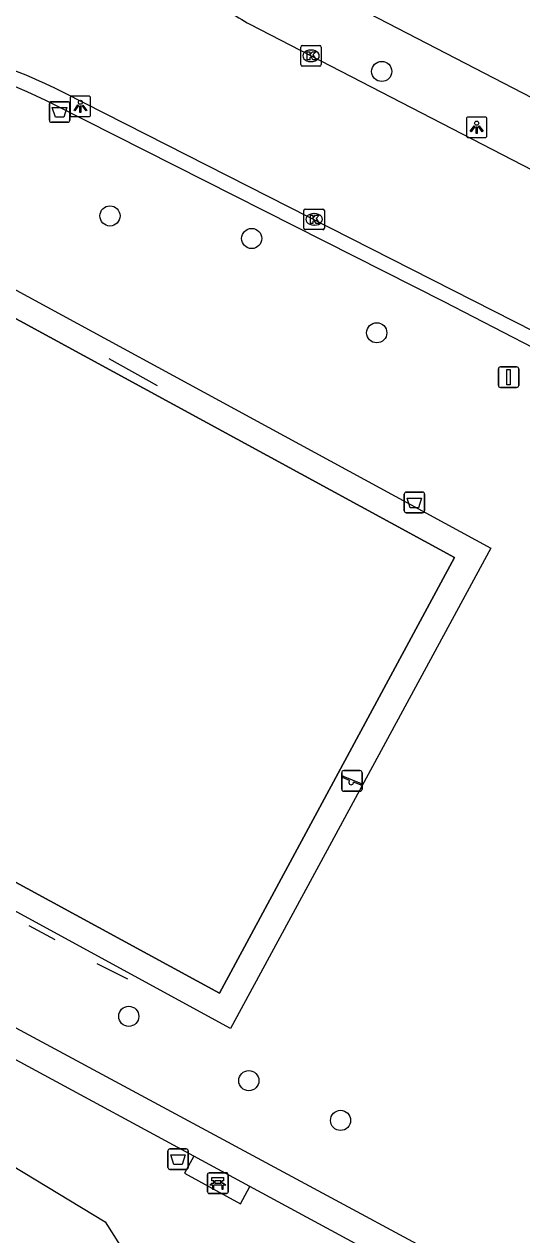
# Model space of a CAD drawing. Extents: x 162990 to 165007, y 383433 to 384336.
# Drawn here: x 164158.8 to 164183, y 383707.7 to 383766.5 of the extents above; entities that cross this region are included whole.
import ezdxf

# ---------------------------------------------------------------- set-up
doc = ezdxf.new("R2010")
doc.units = 0
for name, color, linetype in [('IMGEO_Afvalbak', 7, 'Continuous'), ('IMGEO_Bank', 7, 'Continuous'), ('IMGEO_Boom', 7, 'Continuous'), ('IMGEO_Groenvoorziening', 7, 'Continuous'), ('IMGEO_Hek', 7, 'Continuous'), ('IMGEO_Kolk', 7, 'Continuous'), ('IMGEO_Lichtpunt', 7, 'Continuous'), ('IMGEO_Rijbaan_lokaal_open', 7, 'Continuous'), ('IMGEO_Speelvoorziening', 7, 'Continuous'), ('IMGEO_Verkeersbordpaal', 7, 'Continuous'), ('IMGEO_Voetpad_halfverhard', 7, 'Continuous'), ('IMGEO_Voetpad_open', 7, 'Continuous')]:
    doc.layers.add(name, color=color, linetype=linetype)

msp = doc.modelspace()

# ---------------------------------------------------------------- linework, layer by layer
at = {"layer": 'IMGEO_Afvalbak'}
for p, q in [((164160.045, 383761.791), (164160.045, 383762.591)), ((164160.045, 383762.591), (164160.045, 383761.791)), ((164160.145, 383762.691), (164160.935, 383762.691)), ((164160.935, 383762.691), (164160.145, 383762.691)), ((164161.035, 383762.591), (164161.035, 383761.791)), ((164161.035, 383761.791), (164161.035, 383762.591)), ((164160.935, 383761.691), (164160.145, 383761.691)), ((164160.145, 383761.691), (164160.935, 383761.691)), ((164177.284, 383742.832), (164177.284, 383743.632)), ((164177.284, 383743.632), (164177.284, 383742.832)), ((164177.384, 383743.732), (164178.174, 383743.732)), ((164178.174, 383743.732), (164177.384, 383743.732)), ((164178.274, 383743.632), (164178.274, 383742.832)), ((164178.274, 383742.832), (164178.274, 383743.632)), ((164178.174, 383742.732), (164177.384, 383742.732)), ((164177.384, 383742.732), (164178.174, 383742.732)), ((164165.802, 383710.946), (164165.802, 383711.746)), ((164165.802, 383711.746), (164165.802, 383710.946)), ((164165.902, 383711.846), (164166.692, 383711.846)), ((164166.692, 383711.846), (164165.902, 383711.846)), ((164166.792, 383711.746), (164166.792, 383710.946)), ((164166.792, 383710.946), (164166.792, 383711.746)), ((164166.692, 383710.846), (164165.902, 383710.846)), ((164165.902, 383710.846), (164166.692, 383710.846))]:
    msp.add_line(p, q, dxfattribs=at)
for points in [[(164160.188, 383762.405), (164160.892, 383762.405), (164160.743, 383761.935), (164160.337, 383761.935), (164160.188, 383762.405)], [(164177.427, 383743.446), (164178.131, 383743.446), (164177.982, 383742.976), (164177.576, 383742.976), (164177.427, 383743.446)], [(164165.945, 383711.56), (164166.649, 383711.56), (164166.5, 383711.09), (164166.094, 383711.09), (164165.945, 383711.56)]]:
    msp.add_lwpolyline(points, dxfattribs=at)
for centre, start, end in [((164160.145, 383762.591), 90, 180), ((164160.145, 383762.591), 90, 180), ((164160.935, 383762.591), 0, 90), ((164160.935, 383762.591), 360, 90), ((164160.145, 383761.791), 180, 270), ((164160.145, 383761.791), 180, 270), ((164160.935, 383761.791), 270, 0), ((164160.935, 383761.791), 270, 0), ((164177.384, 383743.632), 90, 180), ((164177.384, 383743.632), 90, 180), ((164178.174, 383743.632), 0, 90), ((164178.174, 383743.632), 360, 90), ((164177.384, 383742.832), 180, 270), ((164177.384, 383742.832), 180, 270), ((164178.174, 383742.832), 270, 0), ((164178.174, 383742.832), 270, 0), ((164165.902, 383711.746), 90, 180), ((164165.902, 383711.746), 90, 180), ((164166.692, 383711.746), 0, 90), ((164166.692, 383711.746), 360, 90), ((164165.902, 383710.946), 180, 270), ((164165.902, 383710.946), 180, 270), ((164166.692, 383710.946), 270, 0), ((164166.692, 383710.946), 270, 0)]:
    msp.add_arc(centre, 0.1, start, end, dxfattribs=at)
at = {"layer": 'IMGEO_Bank'}
for p, q in [((164167.728, 383709.758), (164167.728, 383710.599)), ((164167.728, 383710.599), (164167.728, 383709.758)), ((164167.803, 383710.683), (164168.644, 383710.683)), ((164168.644, 383710.683), (164167.803, 383710.683)), ((164168.728, 383710.608), (164168.728, 383709.767)), ((164168.728, 383709.767), (164168.728, 383710.608)), ((164168.425, 383710.081), (164168.032, 383710.081)), ((164168.037, 383710.189), (164168.037, 383710.295)), ((164168.081, 383710.295), (164168.081, 383710.189)), ((164168.369, 383710.301), (164168.087, 383710.301)), ((164168.087, 383710.183), (164168.369, 383710.183)), ((164168.375, 383710.189), (164168.375, 383710.295)), ((164168.419, 383710.295), (164168.419, 383710.189)), ((164168.653, 383709.683), (164167.812, 383709.683)), ((164167.812, 383709.683), (164168.653, 383709.683))]:
    msp.add_line(p, q, dxfattribs=at)
for points in [[(164168.031, 383710.301), (164167.945, 383710.301), (164167.945, 383710.462), (164168.508, 383710.462), (164168.508, 383710.301), (164168.425, 383710.301)], [(164167.975, 383710.081), (164167.833, 383710.081), (164167.945, 383710.183), (164168.031, 383710.183)], [(164168.025, 383710.074), (164168.025, 383709.867), (164167.982, 383709.867), (164167.982, 383710.074)], [(164168.425, 383710.183), (164168.508, 383710.183), (164168.62, 383710.081), (164168.481, 383710.081)], [(164168.475, 383710.074), (164168.475, 383709.867), (164168.431, 383709.867), (164168.431, 383710.074)]]:
    msp.add_lwpolyline(points, dxfattribs=at)
for centre, radius, start, end in [((164167.806, 383710.605), 0.0779, 92.4484, 184.28452), ((164167.806, 383710.605), 0.0779, 92.4484, 184.28452), ((164168.65, 383710.605), 0.0779, 2.4484, 94.28452), ((164168.65, 383710.605), 0.0779, 2.4484, 94.28452), ((164167.975, 383710.074), 0.00671, 2.89567, 87.10433), ((164168.032, 383710.074), 0.00671, 92.89567, 177.10433), ((164168.03, 383710.294), 0.00671, 2.89567, 87.10433), ((164168.03, 383710.19), 0.00671, 272.89567, 357.10433), ((164168.087, 383710.294), 0.00671, 92.89567, 177.10433), ((164168.087, 383710.19), 0.00671, 182.89567, 267.10433), ((164168.369, 383710.294), 0.00671, 2.89567, 87.10433), ((164168.369, 383710.19), 0.00671, 272.89567, 357.10433), ((164168.426, 383710.294), 0.00671, 92.89567, 177.10433), ((164168.426, 383710.19), 0.00671, 182.89567, 267.10433), ((164168.424, 383710.074), 0.00671, 2.89567, 87.10433), ((164168.481, 383710.074), 0.00671, 92.89567, 177.10433), ((164167.806, 383709.761), 0.0779, 182.4484, 274.28452), ((164167.806, 383709.761), 0.0779, 182.4484, 274.28452), ((164168.65, 383709.761), 0.0779, 272.4484, 4.28452), ((164168.65, 383709.761), 0.0779, 272.4484, 4.28452)]:
    msp.add_arc(centre, radius, start, end, dxfattribs=at)
at = {"layer": 'IMGEO_Boom'}
for centre in [(164176.19, 383764.159), (164162.989, 383757.143), (164169.873, 383756.048), (164175.948, 383751.471), (164163.9, 383718.282), (164169.734, 383715.158), (164174.192, 383713.23)]:
    msp.add_circle(centre, 0.489, dxfattribs=at)
at = {"layer": 'IMGEO_Groenvoorziening'}
msp.add_lwpolyline([(164113.961, 383733.893), (164115.696, 383734.114), (164117.683, 383733.294), (164120.238, 383731.054), (164131.405, 383725.565), (164133.487, 383723.388), (164135.065, 383721.653), (164138.945, 383720.801), (164145.128, 383718.972), (164162.762, 383708.309), (164164.213, 383706.007), (164166.169, 383705.47), (164169.86, 383704.934), (164172.509, 383703.073), (164174.655, 383699.224), (164185.412, 383693.988), (164190.364, 383692.316), (164196.8, 383688.341), (164200.995, 383685.407), (164202.604, 383683.893)], dxfattribs=at)
at = {"layer": 'IMGEO_Hek'}
for points in [[(164168.307, 383719.401), (164136.594, 383736.638), (164148.031, 383757.794), (164179.73, 383740.566), (164168.307, 383719.401)], [(164165.294, 383748.895), (164162.95, 383750.21)], [(164159.046, 383722.693), (164160.311, 383722.006)], [(164162.349, 383720.846), (164163.838, 383720.102)]]:
    msp.add_lwpolyline(points, dxfattribs=at)
at = {"layer": 'IMGEO_Kolk'}
for p, q in [((164172.255, 383764.491), (164172.255, 383765.343)), ((164172.33, 383765.417), (164173.182, 383765.417)), ((164172.743, 383765.197), (164172.768, 383765.197)), ((164173.256, 383765.343), (164173.256, 383764.491)), ((164172.766, 383764.637), (164172.741, 383764.637)), ((164173.182, 383764.417), (164172.33, 383764.417)), ((164172.407, 383756.551), (164172.407, 383757.403)), ((164172.482, 383757.477), (164173.334, 383757.477)), ((164172.895, 383757.257), (164172.92, 383757.257)), ((164173.408, 383757.403), (164173.408, 383756.551)), ((164173.334, 383756.477), (164172.482, 383756.477)), ((164172.918, 383756.697), (164172.893, 383756.697))]:
    msp.add_line(p, q, dxfattribs=at)
for points in [[(164172.255, 383764.491), (164172.255, 383765.343)], [(164172.33, 383765.417), (164173.182, 383765.417)], [(164173.256, 383765.343), (164173.256, 383764.491)], [(164172.576, 383765.117), (164172.699, 383765.117), (164172.699, 383764.966), (164172.829, 383765.117), (164172.993, 383765.117), (164172.847, 383764.966), (164173, 383764.717), (164172.848, 383764.717), (164172.763, 383764.881), (164172.699, 383764.814), (164172.699, 383764.717), (164172.576, 383764.717), (164172.576, 383765.117)], [(164173.182, 383764.417), (164172.33, 383764.417)], [(164172.407, 383756.551), (164172.407, 383757.403)], [(164172.482, 383757.477), (164173.334, 383757.477)], [(164172.728, 383757.177), (164172.851, 383757.177), (164172.851, 383757.026), (164172.981, 383757.177), (164173.145, 383757.177), (164172.999, 383757.026), (164173.152, 383756.777), (164173, 383756.777), (164172.915, 383756.941), (164172.851, 383756.874), (164172.851, 383756.777), (164172.728, 383756.777), (164172.728, 383757.177)], [(164173.408, 383757.403), (164173.408, 383756.551)], [(164173.334, 383756.477), (164172.482, 383756.477)]]:
    msp.add_lwpolyline(points, dxfattribs=at)
for centre, start, end in [((164172.332, 383765.341), 91.55205, 178.44795), ((164172.332, 383765.341), 91.55205, 178.44795), ((164173.18, 383765.341), 1.55205, 88.44795), ((164173.18, 383765.341), 1.55205, 88.44795), ((164172.332, 383764.493), 181.55205, 268.44795), ((164172.332, 383764.493), 181.55205, 268.44795), ((164173.18, 383764.493), 271.55205, 358.44795), ((164173.18, 383764.493), 271.55205, 358.44795), ((164172.484, 383757.401), 91.55205, 178.44795), ((164172.484, 383757.401), 91.55205, 178.44795), ((164173.332, 383757.401), 1.55205, 88.44795), ((164173.332, 383757.401), 1.55205, 88.44795), ((164172.484, 383756.553), 181.55205, 268.44795), ((164172.484, 383756.553), 181.55205, 268.44795), ((164173.332, 383756.553), 271.55205, 358.44795), ((164173.332, 383756.553), 271.55205, 358.44795)]:
    msp.add_arc(centre, 0.0765, start, end, dxfattribs=at)
for centre, major_axis, ratio, start_param, end_param in [((164172.742, 383764.917), (-0.387, 0.002), 0.722429, 4.712389, 7.853982), ((164172.767, 383764.917), (-0.39, 0.002), 0.717154, 1.570796, 4.712389), ((164172.894, 383756.977), (-0.387, 0.002), 0.722429, 4.712389, 7.853982), ((164172.919, 383756.977), (-0.39, 0.002), 0.717154, 1.570796, 4.712389)]:
    msp.add_ellipse(centre, major_axis=major_axis, ratio=ratio, start_param=start_param, end_param=end_param, dxfattribs=at)
at = {"layer": 'IMGEO_Lichtpunt'}
for p, q in [((164161.054, 383762.866), (164161.054, 383762.059)), ((164161.054, 383762.866), (164161.054, 383762.059)), ((164161.956, 383762.961), (164161.148, 383762.961)), ((164161.956, 383762.961), (164161.148, 383762.961)), ((164162.05, 383762.059), (164162.05, 383762.866)), ((164162.05, 383762.059), (164162.05, 383762.866)), ((164161.148, 383761.965), (164161.956, 383761.965)), ((164161.148, 383761.965), (164161.956, 383761.965)), ((164180.305, 383761.85), (164180.305, 383761.043)), ((164180.305, 383761.85), (164180.305, 383761.043)), ((164181.207, 383761.945), (164180.399, 383761.945)), ((164181.207, 383761.945), (164180.399, 383761.945)), ((164181.301, 383761.043), (164181.301, 383761.85)), ((164181.301, 383761.043), (164181.301, 383761.85)), ((164180.399, 383760.949), (164181.207, 383760.949)), ((164180.399, 383760.949), (164181.207, 383760.949))]:
    msp.add_line(p, q, dxfattribs=at)
for points in [[(164161.428, 383762.53), (164161.467, 383762.502), (164161.279, 383762.24), (164161.241, 383762.267), (164161.428, 383762.53)], [(164161.53, 383762.482), (164161.577, 383762.482), (164161.577, 383762.16), (164161.53, 383762.16), (164161.53, 383762.482)], [(164161.64, 383762.502), (164161.678, 383762.529), (164161.865, 383762.267), (164161.826, 383762.239), (164161.64, 383762.502)], [(164180.679, 383761.514), (164180.718, 383761.486), (164180.53, 383761.224), (164180.492, 383761.251), (164180.679, 383761.514)], [(164180.781, 383761.466), (164180.828, 383761.466), (164180.828, 383761.144), (164180.781, 383761.144), (164180.781, 383761.466)], [(164180.891, 383761.486), (164180.929, 383761.513), (164181.116, 383761.251), (164181.077, 383761.223), (164180.891, 383761.486)]]:
    msp.add_lwpolyline(points, dxfattribs=at)
for centre in [(164161.553, 383762.664), (164180.804, 383761.648)]:
    msp.add_circle(centre, 0.0994, dxfattribs=at)
for centre, start, end in [((164161.148, 383762.866), 90, 180), ((164161.148, 383762.866), 90, 180), ((164161.956, 383762.866), 0, 90), ((164161.956, 383762.866), 0, 90), ((164161.148, 383762.059), 180, 270), ((164161.148, 383762.059), 180, 270), ((164161.956, 383762.059), 270, 0), ((164161.956, 383762.059), 270, 360), ((164180.399, 383761.85), 90, 180), ((164180.399, 383761.85), 90, 180), ((164181.207, 383761.85), 0, 90), ((164181.207, 383761.85), 0, 90), ((164180.399, 383761.043), 180, 270), ((164180.399, 383761.043), 180, 270), ((164181.207, 383761.043), 270, 0), ((164181.207, 383761.043), 270, 360)]:
    msp.add_arc(centre, 0.0946, start, end, dxfattribs=at)
at = {"layer": 'IMGEO_Rijbaan_lokaal_open'}
for points in [[(164169.79, 383766.452), (164201.672, 383750), (164210.751, 383745.352)], [(164206.451, 383739.793), (164186.612, 383750), (164160.767, 383763.118)]]:
    msp.add_lwpolyline(points, dxfattribs=at)
for centre, radius, start, end in [((164173.447, 383773.507), 7.947, 224.9085, 242.59895), ((164147.581, 383737.031), 29.23, 63.18403, 94.9133)]:
    msp.add_arc(centre, radius, start, end, dxfattribs=at)
at = {"layer": 'IMGEO_Speelvoorziening'}
for p, q in [((164174.245, 383729.31), (164174.245, 383730.11)), ((164174.245, 383730.11), (164174.245, 383729.31)), ((164174.628, 383729.738), (164174.289, 383729.875)), ((164174.314, 383729.935), (164175.19, 383729.582)), ((164174.345, 383730.21), (164175.135, 383730.21)), ((164175.135, 383730.21), (164174.345, 383730.21)), ((164175.235, 383730.11), (164175.235, 383729.31)), ((164175.235, 383729.31), (164175.235, 383730.11)), ((164175.166, 383729.522), (164174.826, 383729.659)), ((164175.135, 383729.21), (164174.345, 383729.21)), ((164174.345, 383729.21), (164175.135, 383729.21))]:
    msp.add_line(p, q, dxfattribs=at)
for centre, radius, start, end in [((164174.345, 383730.11), 0.1, 90, 180), ((164174.345, 383730.11), 0.1, 90, 180), ((164174.302, 383729.905), 0.0327, 68.07798, 248.07798), ((164175.135, 383730.11), 0.1, 0, 90), ((164175.135, 383730.11), 0.1, 360, 90), ((164174.345, 383729.31), 0.1, 180, 270), ((164174.345, 383729.31), 0.1, 180, 270), ((164174.707, 383729.648), 0.12, 130.99278, 5.16318), ((164175.135, 383729.31), 0.1, 270, 0), ((164175.135, 383729.31), 0.1, 270, 0), ((164175.178, 383729.552), 0.0327, 248.07798, 68.07798)]:
    msp.add_arc(centre, radius, start, end, dxfattribs=at)
at = {"layer": 'IMGEO_Verkeersbordpaal'}
for p, q in [((164181.856, 383748.914), (164181.856, 383749.714)), ((164181.856, 383749.714), (164181.856, 383748.914)), ((164181.956, 383749.814), (164182.746, 383749.814)), ((164182.746, 383749.814), (164181.956, 383749.814)), ((164182.846, 383749.714), (164182.846, 383748.914)), ((164182.846, 383748.914), (164182.846, 383749.714)), ((164182.746, 383748.814), (164181.956, 383748.814)), ((164181.956, 383748.814), (164182.746, 383748.814))]:
    msp.add_line(p, q, dxfattribs=at)
msp.add_lwpolyline([(164182.276, 383749.689), (164182.426, 383749.689), (164182.426, 383748.939), (164182.276, 383748.939), (164182.276, 383749.689)], dxfattribs=at)
for centre, start, end in [((164181.956, 383749.714), 90, 180), ((164181.956, 383749.714), 90, 180), ((164182.746, 383749.714), 0, 90), ((164182.746, 383749.714), 360, 90), ((164181.956, 383748.914), 180, 270), ((164181.956, 383748.914), 180, 270), ((164182.746, 383748.914), 270, 0), ((164182.746, 383748.914), 270, 0)]:
    msp.add_arc(centre, 0.1, start, end, dxfattribs=at)
at = {"layer": 'IMGEO_Voetpad_halfverhard'}
for points in [[(164167.061, 383711.494), (164136.406, 383728.071)], [(164151.277, 383721.559), (164200.537, 383695.052)], [(164199.734, 383693.826), (164169.788, 383710.02)]]:
    msp.add_lwpolyline(points, dxfattribs=at)
at = {"layer": 'IMGEO_Voetpad_open'}
for points in [[(164169, 383770.392), (164185.378, 383761.904)], [(164215.17, 383735.681), (164210.509, 383737.153), (164205.68, 383739.345), (164184.989, 383750), (164179.231, 383752.965), (164160.326, 383762.529)], [(164147.725, 383723.47), (164150.071, 383727.942), (164134.867, 383736.085), (164147.454, 383759.501), (164181.494, 383741.012), (164168.837, 383717.695), (164153.653, 383725.966), (164151.277, 383721.559)], [(164179.73, 383740.566), (164148.031, 383757.794), (164136.594, 383736.638), (164168.307, 383719.401), (164179.73, 383740.566)], [(164167.061, 383711.494), (164166.61, 383710.66), (164169.337, 383709.185), (164169.788, 383710.02)], [(164169.788, 383710.02), (164167.061, 383711.494)]]:
    msp.add_lwpolyline(points, dxfattribs=at)
msp.add_arc((164147.357, 383736.699), 28.903, 63.33833, 94.84374, dxfattribs=at)

doc.saveas('drawing.dxf')
